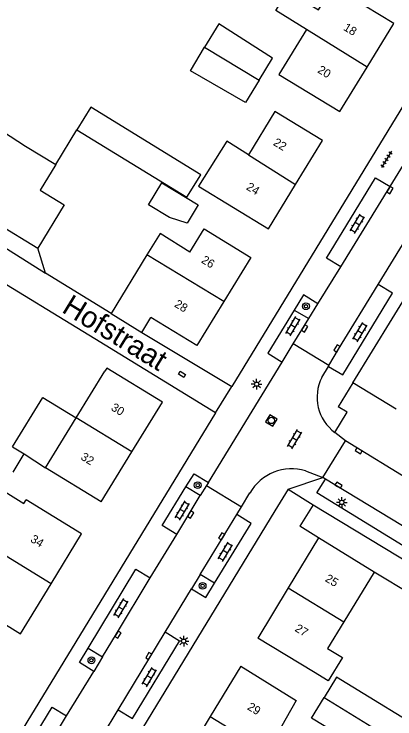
# Model space of a CAD drawing. Extents: x 136000 to 141014, y 402000 to 403500.
# Drawn here: x 137800.6 to 137845.6, y 402088.8 to 402172.1 of the extents above; entities that cross this region are included whole.
import ezdxf

# ---------------------------------------------------------------- set-up
doc = ezdxf.new("R2010")
doc.units = 0
for name, color, linetype in [('gg-afsc-erfafscheiding', 7, 'Continuous'), ('gg-afsc-muur', 7, 'Continuous'), ('gg-anno-huisnummerreeks BGT', 7, 'Continuous'), ('gg-anno-openbare ruimte label', 7, 'Continuous'), ('gg-bbg-bijgebouw', 7, 'Continuous'), ('gg-bbg-gedigitaliseerde bebouwing', 7, 'Continuous'), ('gg-bbg-gedigitaliseerde bijgebouw', 7, 'Continuous'), ('gg-bbg-hoofdgebouw', 7, 'Continuous'), ('gg-bbg-luifel en loopbrug', 7, 'Continuous'), ('gg-bbg-tussenscheiding', 7, 'Continuous'), ('gg-knt-verharding', 7, 'Continuous'), ('gg-knt-verharding nz', 7, 'Continuous'), ('gt-grn-groengrens', 7, 'Continuous'), ('gt-grn-weggrens', 7, 'Continuous'), ('gt-symb-boom', 7, 'Continuous'), ('gt-symb-klinker verharding', 7, 'Continuous'), ('gt-symb-kolk', 7, 'Continuous'), ('gt-symb-kolk center center', 7, 'Continuous'), ('gt-symb-lichtmast', 7, 'Continuous'), ('gt-symb-rioolschacht', 7, 'Continuous'), ('gt-symb-tegel verharding', 7, 'Continuous')]:
    doc.layers.add(name, color=color, linetype=linetype)

# ---------------------------------------------------------------- blocks, each defined once
blk = doc.blocks.new('gt0-KOLK')
at = {"layer": 'gt-symb-kolk'}
blk.add_lwpolyline([(0, 0), (0.375, 0), (0.375, 0.4), (-0.375, 0.4), (-0.375, 0), (0, 0)], dxfattribs=at)
blk = doc.blocks.new('gt0-KL1')
at = {"layer": 'gt-symb-klinker verharding'}
for p, q in [((-1.15, 0.3), (1.15, 0.3)), ((-1, -0.3), (-1, 0.3)), ((-0.5, 0.3), (-0.5, 0.45)), ((0, -0.3), (0, 0.3)), ((0.5, 0.3), (0.5, 0.45)), ((1, -0.3), (1, 0.3)), ((-1.15, -0.3), (1.15, -0.3)), ((-0.5, -0.45), (-0.5, -0.3)), ((0.5, -0.45), (0.5, -0.3))]:
    blk.add_line(p, q, dxfattribs=at)
blk = doc.blocks.new('gt0-BOOM')
at = {"layer": 'gt-symb-boom'}
for radius in [0.4, 0.2]:
    blk.add_circle((0, 0), radius, dxfattribs=at)
blk = doc.blocks.new('gt0-TEG1')
at = {"layer": 'gt-symb-tegel verharding'}
for p, q in [((-1.125, 0), (1.125, 0)), ((-0.9, -0.25), (-0.9, 0.25)), ((-0.45, -0.25), (-0.45, 0.25)), ((0, -0.25), (0, 0.25)), ((0.45, -0.25), (0.45, 0.25)), ((0.9, -0.25), (0.9, 0.25))]:
    blk.add_line(p, q, dxfattribs=at)
blk = doc.blocks.new('gt0-RS')
at = {"layer": 'gt-symb-rioolschacht'}
blk.add_lwpolyline([(-0.5, -0.5), (0.5, -0.5), (0.5, 0.5), (-0.5, 0.5)], close=True, dxfattribs=at)
blk.add_circle((0, 0), 0.375, dxfattribs=at)
blk = doc.blocks.new('gt0-LMAST')
at = {"layer": 'gt-symb-lichtmast'}
for p, q in [((-0.182, 0.173), (-0.447, 0.438)), ((-0.005, 0.246), (-0.005, 0.621)), ((0.172, 0.173), (0.437, 0.438)), ((-0.255, -0.004), (-0.63, -0.004)), ((-0.182, -0.181), (-0.447, -0.446)), ((-0.005, -0.254), (-0.005, -0.629)), ((0.437, -0.446), (0.172, -0.181)), ((0.245, -0.004), (0.62, -0.004))]:
    blk.add_line(p, q, dxfattribs=at)
blk.add_circle((-0.005, -0.004), 0.25, dxfattribs=at)
blk = doc.blocks.new('gt0-KOLKCC')
at = {"layer": 'gt-symb-kolk center center'}
blk.add_lwpolyline([(-0.375, 0.2), (0.375, 0.2), (0.375, -0.2), (-0.375, -0.2)], close=True, dxfattribs=at)

msp = doc.modelspace()

# ---------------------------------------------------------------- linework, layer by layer
at = {"layer": 'gg-afsc-erfafscheiding'}
for p, q in [((137804.318, 402141.432), (137803.42, 402144.39)), ((137812.078, 402136.674), (137804.318, 402141.432)), ((137845.74, 402125.36), (137840.648, 402128.477)), ((137836.58, 402110.18), (137834.372, 402111.544))]:
    msp.add_line(p, q, dxfattribs=at)
at = {"layer": 'gg-afsc-muur'}
for p, q in [((137805.546, 402154.301), (137808.041, 402158.364)), ((137853.563, 402099.789), (137843.17, 402106.11))]:
    msp.add_line(p, q, dxfattribs=at)
at = {"layer": 'gg-bbg-bijgebouw'}
for p, q in [((137798.007, 402147.688), (137803.42, 402144.39)), ((137800.534, 402117.945), (137801.825, 402120.109))]:
    msp.add_line(p, q, dxfattribs=at)
at = {"layer": 'gg-bbg-gedigitaliseerde bebouwing'}
for p, q in [((137845.47, 402170.93), (137838.264, 402175.341)), ((137835.146, 402170.234), (137831.904, 402164.925)), ((137831.904, 402164.925), (137839.12, 402160.53)), ((137822.411, 402151.741), (137830.69, 402146.7)), ((137807.968, 402124.344), (137811.345, 402129.853)), ((137804.353, 402118.447), (137807.968, 402124.344)), ((137810.91, 402114.43), (137804.353, 402118.447)), ((137808.6, 402110.64), (137802.039, 402114.651)), ((137843.17, 402106.11), (137839.588, 402100.256)), ((137839.588, 402100.256), (137837.653, 402097.094)), ((137835.973, 402094.35), (137829.4, 402098.33)), ((137833.959, 402090.963), (137830.534, 402084.979))]:
    msp.add_line(p, q, dxfattribs=at)
for points in [[(137835.146, 402170.234), (137831.542, 402172.481), (137832.941, 402174.772), (137836.565, 402172.559), (137838.264, 402175.341)], [(137837.04, 402157.12), (137831.427, 402160.538), (137828.316, 402155.433)], [(137828.316, 402155.433), (137825.744, 402157.048), (137822.411, 402151.741)], [(137821.381, 402143.911), (137817.896, 402146.133), (137816.291, 402143.628)], [(137821.381, 402143.911), (137823.06, 402146.667), (137828.58, 402143.3)], [(137799.254, 402115.8), (137801.793, 402114.249), (137802.039, 402114.651)], [(137837.653, 402097.094), (137839.405, 402096.021), (137837.725, 402093.277), (137835.973, 402094.35)]]:
    msp.add_lwpolyline(points, dxfattribs=at)
at = {"layer": 'gg-bbg-gedigitaliseerde bijgebouw'}
for p, q in [((137808.041, 402158.364), (137821.042, 402150.418)), ((137801.993, 402156.465), (137805.546, 402154.301)), ((137806.541, 402149.514), (137803.42, 402144.39)), ((137800.434, 402120.939), (137801.825, 402120.109))]:
    msp.add_line(p, q, dxfattribs=at)
for points in [[(137829.562, 402164.229), (137831.162, 402166.861), (137824.814, 402170.909), (137823.13, 402168.138)], [(137829.562, 402164.229), (137827.962, 402161.596), (137821.446, 402165.367), (137823.13, 402168.138)], [(137821.042, 402150.418), (137822.67, 402153.081), (137809.692, 402161.052), (137808.041, 402158.364)], [(137799.327, 402152.04), (137793.833, 402155.544), (137796.61, 402159.898), (137801.993, 402156.465)], [(137805.546, 402154.301), (137803.689, 402151.252), (137806.541, 402149.514)], [(137816.498, 402149.527), (137818.067, 402152.108), (137822.356, 402149.5), (137821.058, 402147.364), (137818.979, 402148.019), (137816.498, 402149.527)], [(137850.794, 402086.301), (137838.711, 402093.697), (137837.239, 402091.292)], [(137843.395, 402087.524), (137841.923, 402085.119), (137835.767, 402088.887), (137837.239, 402091.292)]]:
    msp.add_lwpolyline(points, dxfattribs=at)
at = {"layer": 'gg-bbg-hoofdgebouw'}
for p, q in [((137842.335, 402165.796), (137845.47, 402170.93)), ((137839.12, 402160.53), (137842.335, 402165.796)), ((137833.883, 402151.939), (137837.04, 402157.12)), ((137830.69, 402146.7), (137833.883, 402151.939)), ((137816.291, 402143.628), (137812.078, 402136.674)), ((137828.58, 402143.3), (137825.419, 402138.113)), ((137812.078, 402136.674), (137815.727, 402134.454)), ((137815.727, 402134.454), (137816.797, 402136.212)), ((137810.91, 402114.43), (137814.525, 402120.32)), ((137805, 402104.745), (137808.6, 402110.64)), ((137836.58, 402110.18), (137832.99, 402104.255)), ((137843.17, 402106.11), (137836.58, 402110.18)), ((137801.4, 402098.85), (137805, 402104.745)), ((137832.99, 402104.255), (137829.4, 402098.33)), ((137794.888, 402102.832), (137801.4, 402098.85)), ((137827.39, 402095.01), (137823.777, 402089.074)), ((137827.39, 402095.01), (137833.959, 402090.963)), ((137823.777, 402089.074), (137820.17, 402083.15))]:
    msp.add_line(p, q, dxfattribs=at)
for points in [[(137825.419, 402138.113), (137822.23, 402132.88), (137816.797, 402136.212)], [(137814.525, 402120.32), (137818.14, 402126.21), (137811.57, 402130.22), (137811.345, 402129.853)]]:
    msp.add_lwpolyline(points, dxfattribs=at)
at = {"layer": 'gg-bbg-luifel en loopbrug'}
msp.add_line((137801.825, 402120.109), (137804.353, 402118.447), dxfattribs=at)
msp.add_lwpolyline([(137800.434, 402120.939), (137804.006, 402126.77), (137807.968, 402124.344)], dxfattribs=at)
at = {"layer": 'gg-bbg-tussenscheiding'}
for p, q in [((137842.335, 402165.796), (137835.146, 402170.234)), ((137823.13, 402168.138), (137829.562, 402164.229)), ((137828.316, 402155.433), (137833.883, 402151.939)), ((137825.419, 402138.113), (137816.291, 402143.628)), ((137814.525, 402120.32), (137807.968, 402124.344)), ((137805, 402104.745), (137798.435, 402108.754)), ((137832.99, 402104.255), (137839.588, 402100.256)), ((137837.239, 402091.292), (137843.395, 402087.524)), ((137823.777, 402089.074), (137830.534, 402084.979))]:
    msp.add_line(p, q, dxfattribs=at)
at = {"layer": 'gg-knt-verharding'}
for p, q in [((137900.184, 402249.164), (137826.33, 402128.07)), ((137840.648, 402128.477), (137908.81, 402240.12)), ((137845.038, 402151.672), (137847.549, 402155.798)), ((137843.638, 402140.122), (137846.935, 402145.512)), ((137836.511, 402137.839), (137839.215, 402142.201)), ((137835.423, 402136.085), (137836.511, 402137.839)), ((137833.717, 402137.082), (137835.423, 402136.085)), ((137815.727, 402134.454), (137826.33, 402128.07)), ((137824.42, 402124.95), (137810.16, 402133.69)), ((137837.814, 402130.537), (137833.6, 402133.101)), ((137823.576, 402116.708), (137832.278, 402130.932)), ((137836.982, 402129.138), (137837.752, 402130.433)), ((137837.752, 402130.433), (137837.814, 402130.537)), ((137824.42, 402124.95), (137826.33, 402128.07)), ((137840.648, 402128.477), (137838.917, 402125.642)), ((137824.42, 402124.95), (137785.32, 402060.9)), ((137839.773, 402121.654), (137838.527, 402122.616)), ((137837.087, 402117.287), (137839.773, 402121.654)), ((137849.094, 402115.917), (137839.773, 402121.654)), ((137835.056, 402118.098), (137837.087, 402117.287)), ((137837.389, 402117.11), (137837.087, 402117.287)), ((137856.089, 402105.728), (137837.389, 402117.11)), ((137822.617, 402115.172), (137820.926, 402116.187)), ((137823.365, 402116.365), (137822.617, 402115.172)), ((137823.576, 402116.708), (137823.365, 402116.365)), ((137823.365, 402116.365), (137827.493, 402113.831)), ((137827.493, 402113.831), (137828.483, 402115.472)), ((137832.99, 402115.91), (137831.434, 402113.358)), ((137832.99, 402115.91), (137835.971, 402114.093)), ((137826.954, 402112.932), (137827.493, 402113.831)), ((137835.971, 402114.093), (137855.743, 402102.042)), ((137831.434, 402113.358), (137782.8, 402033.597)), ((137816.705, 402105.445), (137819.833, 402110.585)), ((137822.618, 402105.833), (137821.582, 402104.154)), ((137824.303, 402104.801), (137822.618, 402105.833)), ((137818.458, 402099.016), (137821.582, 402104.154)), ((137809.365, 402097.135), (137811.073, 402096.112)), ((137811.073, 402096.112), (137810.03, 402094.391)), ((137806.831, 402089.143), (137810.03, 402094.391)), ((137809.512, 402084.223), (137812.931, 402089.871))]:
    msp.add_line(p, q, dxfattribs=at)
for points in [[(137839.215, 402142.201), (137837.514, 402143.23), (137843.333, 402152.692), (137845.038, 402151.672)], [(137810.16, 402133.69), (137796.87, 402141.8), (137796.846, 402141.761)], [(137837.752, 402130.433), (137839.463, 402129.452), (137845.327, 402139.086), (137843.638, 402140.122)], [(137836.511, 402137.839), (137834.815, 402138.902), (137833.717, 402137.082)], [(137833.717, 402137.082), (137830.579, 402131.989), (137832.278, 402130.932)], [(137838.527, 402122.616), (137839.985, 402125.009), (137838.917, 402125.642)], [(137820.926, 402116.187), (137821.894, 402117.746), (137823.576, 402116.708)], [(137855.046, 402104.044), (137836.372, 402115.476), (137837.389, 402117.11)], [(137819.833, 402110.585), (137818.127, 402111.623), (137820.926, 402116.187)], [(137824.303, 402104.801), (137828.63, 402111.882), (137826.954, 402112.932)], [(137809.365, 402097.135), (137815.007, 402106.488), (137816.705, 402105.445)], [(137821.582, 402104.154), (137823.269, 402103.13), (137824.303, 402104.801)], [(137812.931, 402089.871), (137814.621, 402088.842), (137820.164, 402097.965), (137818.458, 402099.016)], [(137810.03, 402094.391), (137808.338, 402095.437), (137809.365, 402097.135)], [(137800.854, 402079.268), (137799.131, 402080.314), (137805.133, 402090.182), (137806.831, 402089.143)]]:
    msp.add_lwpolyline(points, dxfattribs=at)
for centre, radius, start, end in [((137841.597, 402126.787), 5.18, 153.01044, 233.64387), ((137833.427, 402112.635), 5.7, 73.39812, 150.1566)]:
    msp.add_arc(centre, radius, start, end, dxfattribs=at)
at = {"layer": 'gg-knt-verharding nz'}
for p, q in [((137839.215, 402142.201), (137845.038, 402151.672)), ((137833.6, 402133.101), (137835.423, 402136.085)), ((137832.278, 402130.932), (137833.6, 402133.101)), ((137819.833, 402110.585), (137822.617, 402115.172)), ((137822.618, 402105.833), (137826.954, 402112.932)), ((137812.931, 402089.871), (137818.458, 402099.016))]:
    msp.add_line(p, q, dxfattribs=at)
for points in [[(137837.814, 402130.537), (137838.932, 402132.447), (137843.638, 402140.122)], [(137811.073, 402096.112), (137812.728, 402098.831), (137816.705, 402105.445)], [(137800.854, 402079.268), (137801.837, 402080.868), (137806.831, 402089.143)]]:
    msp.add_lwpolyline(points, dxfattribs=at)
at = {"layer": 'gt-grn-groengrens'}
msp.add_line((137835.971, 402114.093), (137834.372, 402111.544), dxfattribs=at)
at = {"layer": 'gt-grn-weggrens'}
for p, q in [((137797.025, 402146.077), (137804.318, 402141.432)), ((137832.99, 402115.91), (137837.087, 402117.287))]:
    msp.add_line(p, q, dxfattribs=at)

# ---------------------------------------------------------------- block references
at = {"layer": 'gt-symb-boom'}
for p in [(137835.101, 402137.537), (137822.313, 402116.4), (137822.893, 402104.505), (137809.758, 402095.706)]:
    msp.add_blockref('gt0-BOOM', p, dxfattribs=at)
at = {"layer": 'gt-symb-klinker verharding'}
for p, rotation in [((137841.173, 402147.281), 59.28180933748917), ((137833.568, 402135.171), 59.25252712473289), ((137841.492, 402134.47), 59.28180933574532), ((137833.773, 402121.819), 59.28180933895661), ((137820.486, 402113.385), 59.28180933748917), ((137825.578, 402108.531), 59.28180933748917), ((137813.245, 402101.847), 59.20328608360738), ((137816.587, 402093.731), 59.203286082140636)]:
    msp.add_blockref('gt0-KL1', p, dxfattribs=dict(at, rotation=rotation))
at = {"layer": 'gt-symb-kolk'}
for p, rotation in [((137844.854, 402151.365), -121.5924915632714), ((137834.779, 402135.023), -121.54367342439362), ((137838.932, 402132.447), 59.331073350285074), ((137841.228, 402120.289), -31.33720572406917), ((137838.843, 402116.227), -31.33720572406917), ((137821.325, 402113.032), -121.33720572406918), ((137825.313, 402110.255), 58.66279427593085), ((137812.728, 402098.831), -121.33720572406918), ((137816.706, 402096.103), 58.790509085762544)]:
    msp.add_blockref('gt0-KOLK', p, dxfattribs=dict(at, rotation=rotation))
at = {"layer": 'gt-symb-kolk center center', "rotation": 148.45632657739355}
msp.add_blockref('gt0-KOLKCC', (137820.463, 402129.493), dxfattribs=at)
at = {"layer": 'gt-symb-lichtmast'}
for p in [(137829.278, 402128.33), (137839.332, 402114.364), (137820.664, 402097.973)]:
    msp.add_blockref('gt0-LMAST', p, dxfattribs=at)
at = {"layer": 'gt-symb-rioolschacht', "rotation": -30.74747287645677}
msp.add_blockref('gt0-RS', (137831.01, 402124.04), dxfattribs=at)
at = {"layer": 'gt-symb-tegel verharding', "rotation": -121.54367342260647}
msp.add_blockref('gt0-TEG1', (137844.614, 402154.9), dxfattribs=at)

# ---------------------------------------------------------------- texts
at = {"layer": 'gg-anno-huisnummerreeks BGT'}
for s, rotation, p in [('18', 328.6, (137839.441, 402170.224)), ('20', 328.6, (137836.381, 402165.21)), ('22', 328.7, (137831.149, 402156.632)), ('24', 328.7, (137827.957, 402151.395)), ('26', 328.7, (137822.651, 402142.75)), ('28', 328.7, (137819.476, 402137.54)), ('30', 328.5, (137811.99, 402125.322)), ('32', 328.5, (137808.411, 402119.491)), ('34', 328.6, (137802.472, 402109.771)), ('25', 328.8, (137837.272, 402105.103)), ('27', 328.8, (137833.703, 402099.212)), ('29', 328.7, (137828.086, 402089.955))]:
    msp.add_text(s, height=1, rotation=rotation, dxfattribs=at).set_placement(p)
at = {"layer": 'gg-anno-openbare ruimte label'}
msp.add_text('Hofstraat', height=2.5, rotation=328.5, dxfattribs=at).set_placement((137806.135, 402136.909))

doc.saveas('drawing.dxf')
